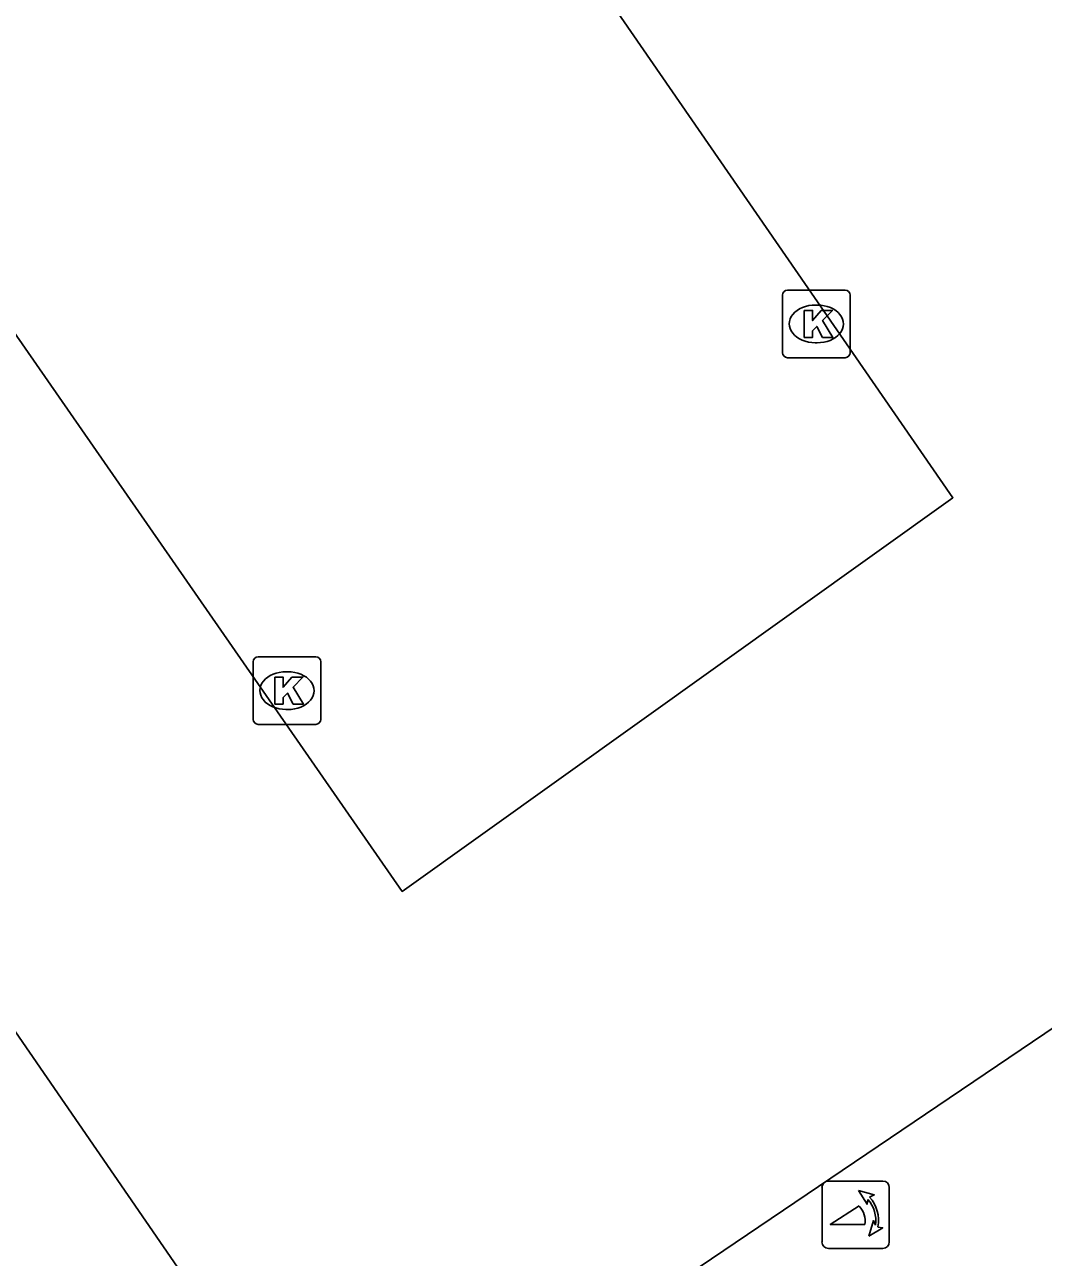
# Model space of a CAD drawing. Extents: x 157692 to 159670, y 381454 to 383289.
# Drawn here: x 157857.31 to 157872.4, y 383031.93 to 383050.19 of the extents above; entities that cross this region are included whole.
import ezdxf

# ---------------------------------------------------------------- set-up
doc = ezdxf.new("R2010")
doc.units = 0
for name, color, linetype in [('IMGEO_Kolk', 7, 'Continuous'), ('IMGEO_Poller', 7, 'Continuous'), ('IMGEO_Rijbaan_lokaal_open', 7, 'Continuous')]:
    doc.layers.add(name, color=color, linetype=linetype)

msp = doc.modelspace()

# ---------------------------------------------------------------- linework, layer by layer
at = {"layer": 'IMGEO_Kolk'}
for p, q in [((157868.608, 383046.256), (157869.46, 383046.256)), ((157868.533, 383045.33), (157868.533, 383046.182)), ((157869.021, 383046.036), (157869.046, 383046.036)), ((157869.534, 383046.182), (157869.534, 383045.33)), ((157869.044, 383045.476), (157869.019, 383045.476)), ((157869.46, 383045.256), (157868.608, 383045.256)), ((157860.694, 383039.9), (157860.694, 383040.752)), ((157860.769, 383040.826), (157861.621, 383040.826)), ((157861.695, 383040.752), (157861.695, 383039.9)), ((157861.182, 383040.606), (157861.207, 383040.606)), ((157861.205, 383040.046), (157861.18, 383040.046)), ((157861.621, 383039.826), (157860.769, 383039.826))]:
    msp.add_line(p, q, dxfattribs=at)
for points in [[(157868.608, 383046.256), (157869.46, 383046.256)], [(157868.533, 383045.33), (157868.533, 383046.182)], [(157869.534, 383046.182), (157869.534, 383045.33)], [(157868.854, 383045.956), (157868.977, 383045.956), (157868.977, 383045.805), (157869.107, 383045.956), (157869.271, 383045.956), (157869.125, 383045.805), (157869.278, 383045.556), (157869.126, 383045.556), (157869.041, 383045.72), (157868.977, 383045.653), (157868.977, 383045.556), (157868.854, 383045.556), (157868.854, 383045.956)], [(157869.46, 383045.256), (157868.608, 383045.256)], [(157860.694, 383039.9), (157860.694, 383040.752)], [(157860.769, 383040.826), (157861.621, 383040.826)], [(157861.695, 383040.752), (157861.695, 383039.9)], [(157861.015, 383040.526), (157861.138, 383040.526), (157861.138, 383040.375), (157861.268, 383040.526), (157861.432, 383040.526), (157861.286, 383040.375), (157861.439, 383040.126), (157861.287, 383040.126), (157861.202, 383040.29), (157861.138, 383040.223), (157861.138, 383040.126), (157861.015, 383040.126), (157861.015, 383040.526)], [(157861.621, 383039.826), (157860.769, 383039.826)]]:
    msp.add_lwpolyline(points, dxfattribs=at)
for centre, start, end in [((157868.61, 383046.18), 91.552, 178.448), ((157868.61, 383046.18), 91.552, 178.448), ((157869.458, 383046.18), 1.552, 88.448), ((157869.458, 383046.18), 1.552, 88.448), ((157868.61, 383045.332), 181.552, 268.448), ((157868.61, 383045.332), 181.552, 268.448), ((157869.458, 383045.332), 271.552, 358.448), ((157869.458, 383045.332), 271.552, 358.448), ((157860.771, 383040.75), 91.552, 178.448), ((157860.771, 383040.75), 91.552, 178.448), ((157861.619, 383040.75), 1.552, 88.448), ((157861.619, 383040.75), 1.552, 88.448), ((157860.771, 383039.902), 181.552, 268.448), ((157860.771, 383039.902), 181.552, 268.448), ((157861.619, 383039.902), 271.552, 358.448), ((157861.619, 383039.902), 271.552, 358.448)]:
    msp.add_arc(centre, 0.0765, start, end, dxfattribs=at)
for centre, major_axis, ratio, start_param, end_param in [((157869.02, 383045.756), (-0.387, 0.002), 0.722429, 4.712389, 7.853982), ((157869.045, 383045.756), (-0.39, 0.002), 0.717154, 1.570796, 4.712389), ((157861.181, 383040.326), (-0.387, 0.002), 0.722429, 4.712389, 7.853982), ((157861.206, 383040.326), (-0.39, 0.002), 0.717154, 1.570796, 4.712389)]:
    msp.add_ellipse(centre, major_axis=major_axis, ratio=ratio, start_param=start_param, end_param=end_param, dxfattribs=at)
at = {"layer": 'IMGEO_Poller'}
for p, q in [((157869.118, 383032.968), (157869.118, 383032.161)), ((157869.118, 383032.968), (157869.118, 383032.161)), ((157870.02, 383033.063), (157869.212, 383033.063)), ((157870.02, 383033.063), (157869.212, 383033.063)), ((157870.114, 383032.161), (157870.114, 383032.968)), ((157870.114, 383032.161), (157870.114, 383032.968)), ((157869.212, 383032.066), (157870.02, 383032.066)), ((157869.212, 383032.066), (157870.02, 383032.066))]:
    msp.add_line(p, q, dxfattribs=at)
for points in [[(157869.797, 383032.792), (157869.785, 383032.719), (157869.66, 383032.924)], [(157869.66, 383032.924), (157869.891, 383032.858), (157869.82, 383032.826)], [(157869.753, 383032.419), (157869.24, 383032.419), (157869.67, 383032.694)], [(157869.813, 383032.247), (157869.879, 383032.478), (157869.909, 383032.41)], [(157869.945, 383032.383), (157870.017, 383032.372), (157869.813, 383032.247)]]:
    msp.add_lwpolyline(points, dxfattribs=at)
for centre, radius, start, end in [((157869.212, 383032.968), 0.0946, 90, 180), ((157869.212, 383032.968), 0.0946, 90, 180), ((157870.02, 383032.968), 0.0946, 0, 90), ((157870.02, 383032.968), 0.0946, 0, 90), ((157869.439, 383032.479), 0.476, 351.7527, 41.1691), ((157869.439, 383032.479), 0.516, 349.3569, 42.2912), ((157869.425, 383032.469), 0.332, 351.3247, 42.4854), ((157869.212, 383032.161), 0.0946, 180, 270), ((157869.212, 383032.161), 0.0946, 180, 270), ((157870.02, 383032.161), 0.0946, 270, 0), ((157870.02, 383032.161), 0.0946, 270, 0)]:
    msp.add_arc(centre, radius, start, end, dxfattribs=at)
at = {"layer": 'IMGEO_Rijbaan_lokaal_open'}
for points in [[(157896.365, 383044.934), (157894.532, 383047.6), (157893.275, 383049.432), (157889.846, 383047.029), (157862.026, 383028.222), (157833.529, 383069.617)], [(157849.379, 383056.835), (157862.902, 383037.353), (157871.056, 383043.181), (157858.081, 383061.972)]]:
    msp.add_lwpolyline(points, dxfattribs=at)

doc.saveas('drawing.dxf')
